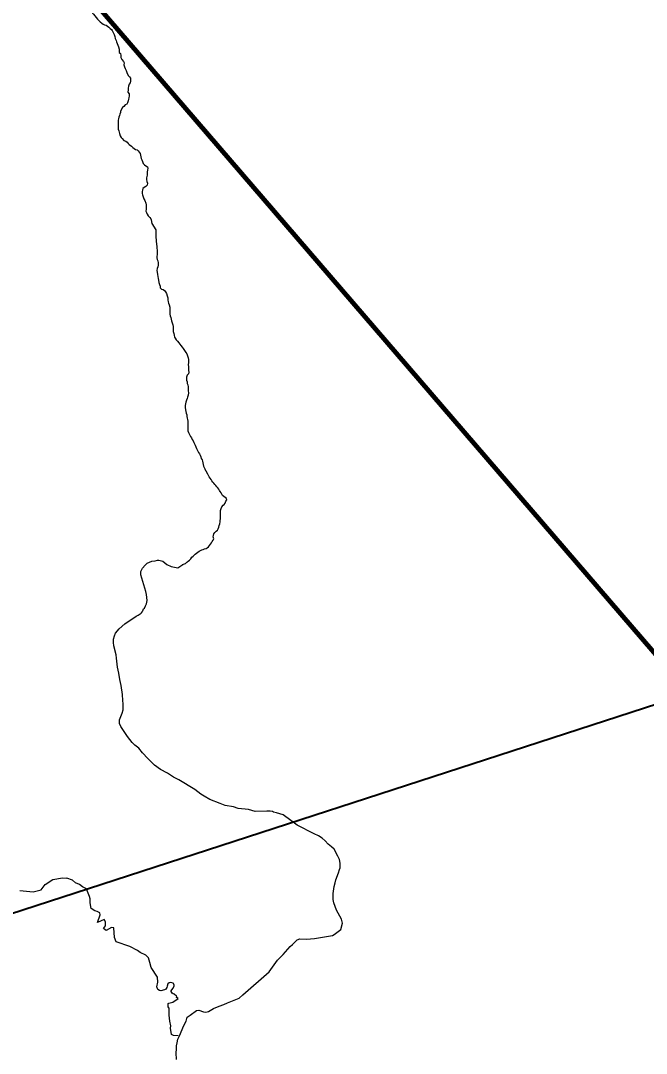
# Model space of a CAD drawing. Extents: x 553962 to 842807, y 8883888 to 9032388.
# Drawn here: x 650727 to 655119, y 8978393 to 8985636 of the extents above; entities that cross this region are included whole.
import ezdxf

# ---------------------------------------------------------------- set-up
doc = ezdxf.new("R2010")
doc.units = 0
doc.header["$LTSCALE"] = 200
for name, color, linetype, lineweight in [('12', 7, 'Continuous', 25), ('24', 7, 'Continuous', 25), ('9', 7, 'Continuous', 90)]:
    doc.layers.add(name, color=color, linetype=linetype, lineweight=lineweight)

msp = doc.modelspace()

# ---------------------------------------------------------------- linework, layer by layer
at = {"layer": '12', "lineweight": 40}
msp.add_line((636526.5, 8974783.6), (662912, 8983353), dxfattribs=at)
at = {"layer": '24'}
for points in [[(651204.8, 8985743), (651207.2, 8985742), (651213.9, 8985728.9), (651219, 8985719.6), (651225.9, 8985710.1), (651228.7, 8985698.9), (651231.6, 8985688.2), (651238.7, 8985680.4), (651248, 8985669.9), (651257.4, 8985658.1), (651266.1, 8985646.8), (651274.7, 8985637.3), (651284.4, 8985627.7), (651295.8, 8985618.2), (651307, 8985610.1), (651316.5, 8985606.3), (651327.3, 8985603.1), (651336.7, 8985597), (651346.2, 8985589.2)], [(651346.2, 8985589.2), (651355, 8985581.5), (651363.6, 8985574.6), (651369.8, 8985565.8), (651376.3, 8985552.9), (651383.5, 8985538), (651388.5, 8985524.6), (651391.5, 8985509.8), (651393.7, 8985506.2), (651397.1, 8985496.6), (651400.3, 8985487), (651404.2, 8985474.3), (651408.3, 8985463), (651412.8, 8985452), (651418.7, 8985435.8), (651418.7, 8985424.8), (651417.8, 8985411.7), (651427.1, 8985404.6), (651431.1, 8985391.7), (651431, 8985378.3), (651438, 8985363.9), (651450, 8985349.8), (651452.6, 8985339), (651452.4, 8985326.2), (651455.9, 8985310.8), (651460.7, 8985300.5), (651467.1, 8985286.4), (651471.5, 8985272.6), (651480.6, 8985252), (651491.6, 8985241.3), (651498, 8985232.2), (651499.2, 8985221.1), (651498.6, 8985210.7), (651495.5, 8985199.1), (651489.9, 8985189.8), (651483.9, 8985177.2), (651482.7, 8985161.3), (651481.4, 8985151.4), (651479.7, 8985134), (651487.7, 8985121.6), (651487.9, 8985108.4), (651486.4, 8985094.7), (651485.1, 8985084.1), (651481.3, 8985073.1), (651478.1, 8985059.9), (651472.7, 8985049.8), (651461.3, 8985044.2), (651450.2, 8985033.6), (651442.7, 8985025.7), (651432.7, 8985010.9), (651428.1, 8984998.6), (651428.6, 8984991.5), (651424, 8984979.6), (651421, 8984969.8), (651416.9, 8984959.5), (651413.5, 8984947.4), (651412.7, 8984936.9), (651412.2, 8984916.4), (651412.2, 8984904.5), (651411.3, 8984887.6), (651410.9, 8984874.7), (651415.8, 8984862.3), (651421.1, 8984845.3), (651426.1, 8984827.7), (651433, 8984815.6), (651439.9, 8984808), (651450.7, 8984795.9), (651465.3, 8984790.5), (651474.5, 8984782.9), (651480.7, 8984774.2), (651489.5, 8984766.9), (651504.2, 8984755.6), (651515.4, 8984746.9), (651523.5, 8984738.8), (651532.2, 8984732), (651544.4, 8984729.2), (651552, 8984722.1), (651558.3, 8984713.1), (651566.2, 8984703.7), (651568.7, 8984693.3), (651569.5, 8984681.6), (651574.1, 8984669.1), (651576.8, 8984659), (651582.3, 8984648.2), (651587.1, 8984634.6), (651596.7, 8984624.1), (651605.6, 8984618.2), (651616.8, 8984610.6), (651619.5, 8984598.3), (651618.1, 8984588.3), (651616.1, 8984573.3), (651614.8, 8984561.5), (651614.1, 8984550.8), (651610.4, 8984533.2), (651610.6, 8984521.6), (651613.4, 8984508.2), (651616.6, 8984496.2), (651614.2, 8984480.8), (651604.8, 8984472.6), (651593.8, 8984466.5), (651585.5, 8984459.1)], [(651585.5, 8984459.1), (651581.5, 8984447.6), (651580.6, 8984437.6), (651580.5, 8984424.4), (651583, 8984413.5), (651587.1, 8984399.5), (651591.8, 8984387.1), (651599.6, 8984374.2), (651606.2, 8984356.2), (651608.8, 8984344.3), (651609.1, 8984329.2), (651607.6, 8984314.1), (651606.1, 8984300.6), (651611.2, 8984291), (651614.4, 8984277.8), (651622.5, 8984265.6), (651633.7, 8984255.8), (651642, 8984246.4), (651644.1, 8984239.6), (651647, 8984211.9), (651675.3, 8984169.1), (651675, 8984122.9)], [(651675, 8984122.9), (651674.9, 8984119), (651681.1, 8984066.2), (651682.7, 8984054.5), (651682.8, 8984039.2), (651684.6, 8984027.1), (651685.1, 8984016.3), (651684.9, 8984005), (651684.7, 8983993.7), (651683.8, 8983982.8), (651683, 8983972.7), (651685.8, 8983961.3), (651690.5, 8983951.4), (651691.6, 8983936.7), (651691.3, 8983919.7), (651689, 8983908.7), (651686, 8983898.1), (651683.6, 8983884), (651685.1, 8983872.1), (651688.3, 8983856.2), (651689.7, 8983842.3), (651692.8, 8983827.4), (651694.6, 8983816.1), (651696.2, 8983798.7), (651701.7, 8983785.1), (651705.9, 8983772.6), (651706.1, 8983762), (651716.8, 8983753.1), (651727.3, 8983749), (651736.5, 8983742.6), (651744.6, 8983733.6), (651750.1, 8983721.3), (651755.9, 8983706.2), (651760, 8983691.9), (651761.3, 8983677.7), (651763.1, 8983664), (651765.2, 8983653.5), (651769.6, 8983642.5), (651773.1, 8983626.6), (651775.2, 8983616.6), (651775.3, 8983606.1), (651774.8, 8983595.2), (651774.9, 8983577.9), (651776.8, 8983565.1), (651780.2, 8983553.7), (651786, 8983531.3), (651790.6, 8983515.6), (651794.2, 8983501.5), (651797.3, 8983491.8), (651798.8, 8983481.5), (651798.6, 8983467.5), (651798.6, 8983456.5), (651803.3, 8983442.4), (651804.7, 8983430.6), (651807.4, 8983416.6), (651812.4, 8983407.8), (651819.8, 8983397.1), (651828.6, 8983387.4), (651837.2, 8983376.7), (651845.5, 8983365.8), (651852.4, 8983357.2), (651861.9, 8983345), (651868.8, 8983335.4), (651878.1, 8983323.1), (651885.9, 8983308.8), (651892.9, 8983298), (651897.6, 8983285.5), (651903.3, 8983270.7), (651905.2, 8983259.3), (651905.4, 8983249), (651904.2, 8983235.5), (651904, 8983223.7), (651904.2, 8983207.1), (651904.6, 8983193.2), (651905.9, 8983181.5), (651906.8, 8983169.5), (651905.3, 8983159.1), (651895.4, 8983149.9), (651891, 8983136), (651891.2, 8983124.4), (651892.2, 8983113.8), (651894.8, 8983101.5), (651896.5, 8983091.6), (651900, 8983081.5), (651903.1, 8983067), (651902.9, 8983051.4), (651903.3, 8983038.5), (651904.4, 8983025.1), (651903.3, 8983009.9), (651899.4, 8982996.1), (651895.8, 8982984.6), (651891, 8982973.1), (651886.4, 8982960.1), (651884, 8982948.4), (651881.9, 8982935.9), (651881, 8982921.8), (651884.5, 8982905.2), (651886.5, 8982895.1), (651888.2, 8982883.3), (651892.6, 8982870.5), (651893.8, 8982859.8)], [(651893.8, 8982859.8), (651895.4, 8982848.8), (651897.2, 8982837.8), (651900.4, 8982826), (651900.5, 8982814.5), (651900.4, 8982803.4), (651900.1, 8982788.5), (651900, 8982777.2), (651899.9, 8982764.9), (651901.5, 8982757.9), (651905.5, 8982748.4), (651910, 8982739.1), (651914.8, 8982728.7), (651919.9, 8982719), (651925.5, 8982709.9), (651932, 8982699.1), (651937, 8982687.8), (651942.5, 8982677.3), (651947.3, 8982666.7), (651952.5, 8982657.6), (651957.9, 8982645.6), (651962, 8982635.7), (651965.9, 8982626.1), (651970.3, 8982615.5), (651975.2, 8982606.5), (651981.4, 8982597.5), (651986.3, 8982588.2), (651990.7, 8982575.8), (651995.3, 8982566), (652000.3, 8982555.6), (652003.6, 8982545.5), (652006.8, 8982535.4), (652008.2, 8982523.7), (652011.4, 8982512.1), (652016.1, 8982501.6), (652020.6, 8982492.2), (652024.3, 8982481.2), (652029.5, 8982475.7)], [(652090.6, 8982383), (652082.8, 8982392.1), (652075.2, 8982399.3), (652069.7, 8982408.2), (652063.7, 8982418.5), (652056.9, 8982428.1), (652050.7, 8982436.2), (652045.6, 8982445.3), (652040.7, 8982454.9), (652030.1, 8982475.1)], [(651863.5, 8981821.1), (651884, 8981829.5), (651894.1, 8981836.9), (651894.2, 8981835.8), (651902.7, 8981844.6), (651911.3, 8981853.1), (651920.6, 8981862.3), (651929.3, 8981872.3), (651937.2, 8981879.3), (651945.8, 8981887), (651952.7, 8981894.6), (651961.3, 8981902), (651970.6, 8981908.8), (651979.9, 8981915.5), (651989, 8981920.6), (651998.2, 8981924.7), (652008.4, 8981927.5), (652018.2, 8981931.3), (652028.3, 8981933.7), (652037.4, 8981939.1), (652045.8, 8981945.9), (652052.6, 8981954.9), (652059.5, 8981963.8), (652065.7, 8981973), (652070.8, 8981982.6), (652079.2, 8981991.3), (652082.5, 8982002.6), (652079.1, 8982015.2), (652079.7, 8982025.9), (652084, 8982037.6), (652090.5, 8982046), (652100.4, 8982054.4), (652107.7, 8982062.6), (652113, 8982072.4), (652118, 8982083.3), (652121.5, 8982096.1), (652124.8, 8982107.8), (652126.5, 8982120.6), (652127.9, 8982130.9), (652129.1, 8982141.4), (652129.5, 8982153.7), (652129.9, 8982164.4), (652129.5, 8982177.3), (652129.2, 8982188.8), (652130, 8982201.2), (652134, 8982214.2), (652139.6, 8982225.7), (652147.6, 8982236.6), (652156.3, 8982243.5), (652163, 8982252.8), (652167.9, 8982265.5), (652173.8, 8982274.4), (652171.3, 8982284.5), (652162.2, 8982291.1), (652152.6, 8982297.8), (652144.4, 8982305.2), (652139.1, 8982314.8), (652133.5, 8982323.4), (652128.5, 8982332.7), (652123.8, 8982341.6), (652117.7, 8982350), (652110.4, 8982358.6), (652104, 8982366.9), (652097.6, 8982374.8), (652090.6, 8982383)], [(651611.5, 8981611.7), (651606.3, 8981632.3), (651598.1, 8981656.4), (651571.2, 8981748.7), (651571.4, 8981771.4), (651581.6, 8981795.3), (651600.5, 8981817.8), (651616.2, 8981831.9), (651647.4, 8981844.8), (651671.6, 8981847.5), (651687.6, 8981851.5), (651696.2, 8981851.4), (651726.2, 8981845.1), (651752.7, 8981822.5), (651784.1, 8981806.8), (651831.2, 8981799), (651865.5, 8981822.4)], [(651529, 8980555.1), (651510.7, 8980573.5), (651478, 8980615.6), (651430.9, 8980684.6), (651421.7, 8980706.9), (651421.7, 8980731.9), (651439.4, 8980778.3), (651445.7, 8980801.8), (651446.8, 8980844.6), (651443.7, 8980866.8), (651441.5, 8980908.8), (651433, 8980973), (651423.4, 8981015.8), (651416.9, 8981058.6), (651407.4, 8981101.5), (651399.9, 8981165.7), (651398.5, 8981187.9), (651380.7, 8981251.3), (651378.6, 8981274.8), (651379.7, 8981298.4), (651385.7, 8981321), (651393.6, 8981341.1), (651417.5, 8981369.4), (651459.2, 8981406.4), (651537.3, 8981459.4), (651553.1, 8981466.4), (651572.2, 8981480.8), (651574.4, 8981486.1), (651579.2, 8981488.2), (651580.1, 8981493), (651585.1, 8981497.2), (651590.2, 8981510.5), (651595.8, 8981515.3), (651602.3, 8981532.8), (651611.5, 8981546.8), (651614.9, 8981568.9), (651611.5, 8981611.7)], [(652928.8, 8979226.7), (652975.3, 8979262.2), (652986.4, 8979305.8), (652979.2, 8979333.8), (652944.9, 8979398.1), (652925.6, 8979448.6), (652919.7, 8979471.3), (652920.5, 8979513.3), (652927, 8979563.8), (652934.5, 8979588.2), (652939.8, 8979610.9), (652958, 8979658.8), (652964.6, 8979682.2), (652969.8, 8979693.8), (652970.9, 8979706), (652970, 8979727.6), (652964.4, 8979752.9), (652953.4, 8979777.2), (652927.8, 8979824.5), (652910.2, 8979842.6), (652886.5, 8979861.1), (652865, 8979883.5), (652843.2, 8979901.2), (652818.9, 8979917.7), (652788.3, 8979933.3), (652669.1, 8979994.2), (652570.7, 8980065.4), (652522.9, 8980079.6), (652500.8, 8980084.8), (652494.1, 8980089.3), (652479.5, 8980092), (652467.7, 8980092.8), (652454.7, 8980091.5), (652372.5, 8980089.9), (652326.2, 8980102.5), (652253.2, 8980110.7), (652221.7, 8980122.5), (652162.8, 8980130.3), (652127.5, 8980146.1), (652056, 8980174.2), (652014.6, 8980197.5), (651991.5, 8980211), (651949.3, 8980242.6), (651836.8, 8980311.1), (651800.2, 8980330.1), (651758.3, 8980358.2), (651709.6, 8980384.8), (651667.6, 8980413.8), (651620.8, 8980460.4), (651581.5, 8980499.7), (651556.2, 8980533.3), (651529, 8980555.1)], [(650721.5, 8979534.2), (650814.7, 8979525.4), (650871.7, 8979541.1), (650899.2, 8979576.5), (650954.1, 8979611.8), (651020.9, 8979623.6), (651050.4, 8979621.7)], [(651216, 8979477.9), (651209.6, 8979492.1), (651201.6, 8979515.6), (651189.8, 8979547), (651161.6, 8979561.9), (651141.1, 8979576.4), (651111.2, 8979590.2), (651091.6, 8979607.9), (651050.4, 8979621.7)], [(651832, 8978515.5), (651800.5, 8978517.4), (651784.8, 8978525.3), (651778.9, 8978570.5), (651780.9, 8978586.2), (651775, 8978619.6), (651769.1, 8978660.5), (651769.2, 8978709.4), (651768.2, 8978712.6), (651762.9, 8978719.3), (651763.1, 8978743.2), (651766.1, 8978745), (651796, 8978751.6), (651833.7, 8978778.6), (651822, 8978785.9), (651822.6, 8978792.5), (651821.7, 8978794.5), (651805.3, 8978808), (651797.9, 8978810.3), (651790.5, 8978815.9), (651784.3, 8978827.6), (651784.3, 8978831), (651787.3, 8978838.4), (651798.2, 8978849.5), (651805.2, 8978867), (651805, 8978871), (651800.1, 8978883.1), (651797.1, 8978885.4), (651782.4, 8978889.8), (651768.6, 8978887.9), (651760.8, 8978880.6), (651754.9, 8978864.1), (651753.3, 8978854.7), (651745.8, 8978842.4), (651737.3, 8978838.7), (651711.2, 8978831.5), (651702.6, 8978833.8), (651689.6, 8978842.1), (651682.2, 8978859.1), (651690.1, 8978893.2), (651686.8, 8978927.4), (651643.5, 8978996), (651632.7, 8979030.2), (651623.8, 8979063.6), (651606.1, 8979081.3), (651564.9, 8979101), (651547.2, 8979114.7), (651494.2, 8979142.2), (651398, 8979175.6), (651386.2, 8979205.1), (651382.2, 8979273.9), (651364.6, 8979275.8), (651327.2, 8979254.2), (651307.6, 8979268), (651321.9, 8979287.3), (651323.3, 8979315.1), (651313.5, 8979332.8), (651266.4, 8979311.2), (651284.1, 8979364.3), (651282.1, 8979378), (651264.4, 8979387.8), (651248.7, 8979391.8), (651221.2, 8979409.5), (651215.3, 8979448.7), (651216, 8979477.9)], [(651888.2, 8978618.1), (651895.6, 8978646.6), (651917.7, 8978660.9), (651962, 8978693.5), (651977.6, 8978696.1), (652010.1, 8978684.3), (652027, 8978683), (652045.2, 8978687), (652080.5, 8978707.4), (652120.7, 8978724.7), (652153.8, 8978736.6), (652178.9, 8978748.3), (652259.8, 8978779.4), (652287.2, 8978804.1), (652471.9, 8978964.2), (652505.7, 8979014.9), (652530.4, 8979046.2), (652569.5, 8979086.5), (652618.3, 8979143.4), (652635, 8979155.7), (652667.2, 8979190), (652687.7, 8979195.3), (652734.7, 8979193.2), (652789.3, 8979198.5), (652915.2, 8979219), (652928.8, 8979226.7)], [(651820.6, 8978351), (651819.5, 8978396.3), (651821.5, 8978421.6), (651821.6, 8978445.1), (651824.7, 8978467.8), (651830.6, 8978493), (651842.2, 8978516.6), (651872.3, 8978589.2), (651888.2, 8978618.1)]]:
    msp.add_lwpolyline(points, dxfattribs=at)
at = {"layer": '9'}
msp.add_line((647160.3, 8990514), (659714.4, 8975927.2), dxfattribs=at)

doc.saveas('drawing.dxf')
